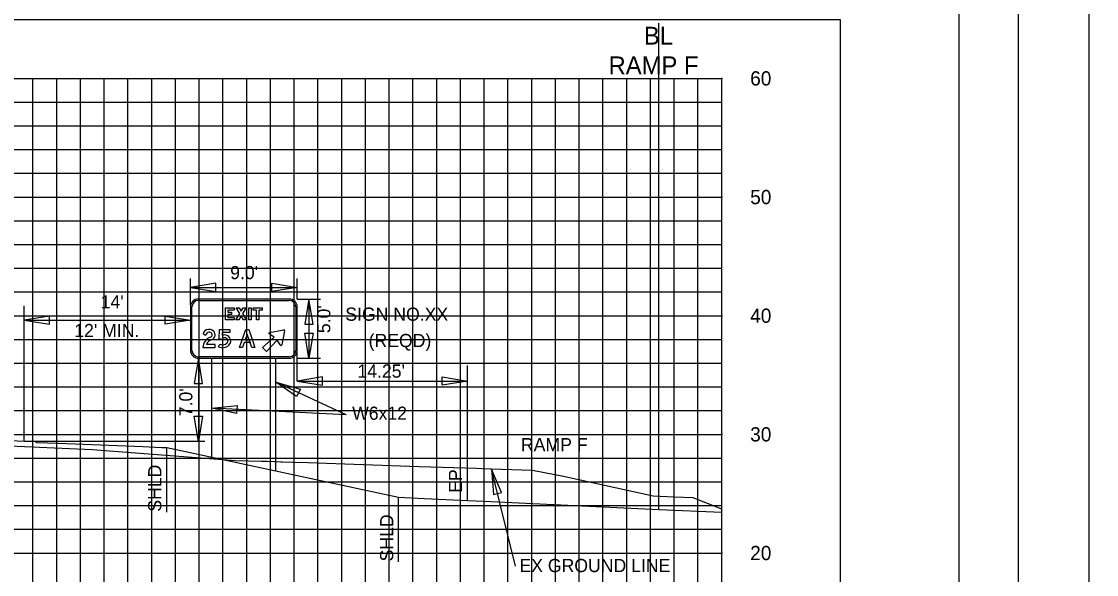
# Model space of a CAD drawing. Extents: x 1797809 to 2198143, y 249608 to 1237864.
# Drawn here: x 2195459.8 to 2195550.3, y 1237276.3 to 1237322.9 of the extents above; entities that cross this region are included whole.
import ezdxf

# ---------------------------------------------------------------- set-up
doc = ezdxf.new("R2010")
doc.units = 0
for name, color, linetype in [('3', 7, 'Continuous'), ('31', 7, 'Continuous'), ('60', 7, 'Continuous'), ('Default', 7, 'Continuous'), ('DESIGN - SHEET - Light Grid', 7, 'Continuous'), ('DESIGN - TRAFFIC CONTROL PERMANENT - Signs', 7, 'Continuous'), ('GSBWFILL', 7, 'Continuous'), ('GSCOLORFILL', 7, 'Continuous'), ('GSDIMS', 7, 'Continuous'), ('GSOUTLINE', 7, 'Continuous'), ('GSSHT', 7, 'Continuous'), ('Level 45', 7, 'Continuous'), ('Level 55', 7, 'Continuous'), ('Level 61', 7, 'Continuous'), ('PIPETEXT', 7, 'Continuous')]:
    doc.layers.add(name, color=color, linetype=linetype)

msp = doc.modelspace()

# ---------------------------------------------------------------- linework, layer by layer
at = {"layer": '3'}
for p, q in [((2195460.046, 1237287.517), (2195460.046, 1237298.924)), ((2195483.037, 1237292.599), (2195483.037, 1237295.183)), ((2195497.369, 1237282.509), (2195497.369, 1237293.916)), ((2195487.154, 1237289.749), (2195481.237, 1237292.493)), ((2195487.154, 1237289.749), (2195475.846, 1237290.304)), ((2195501.425, 1237276.992), (2195499.4, 1237285.163))]:
    msp.add_line(p, q, dxfattribs=at)
at = {"layer": '60'}
for p, q in [((2195518.783, 1237258.106), (2195518.783, 1237318.106)), ((2195518.843, 1237318.106), (2195518.783, 1237318.106)), ((2195518.843, 1237308.106), (2195518.783, 1237308.106)), ((2195518.843, 1237298.106), (2195518.783, 1237298.106)), ((2195518.843, 1237288.106), (2195518.783, 1237288.106)), ((2195518.843, 1237278.106), (2195518.783, 1237278.106))]:
    msp.add_line(p, q, dxfattribs=at)
at = {"layer": 'Default'}
msp.add_line((2195513.496, 1237281.758), (2195513.496, 1237322.756), dxfattribs=at)
at = {"layer": 'DESIGN - SHEET - Light Grid'}
msp.add_lwpolyline([(2195518.783, 1237281.812), (2195516.381, 1237282.744), (2195514.778, 1237282.811), (2195513.022, 1237282.884), (2195505.453, 1237284.563), (2195502.996, 1237285.033), (2195502.813, 1237285.066), (2195500.251, 1237285.139), (2195499.4, 1237285.163), (2195498.595, 1237285.201), (2195498.137, 1237285.222), (2195493.32, 1237285.376), (2195483.944, 1237285.694), (2195482.666, 1237285.738), (2195481.779, 1237285.766), (2195481.679, 1237285.77), (2195480.509, 1237285.808), (2195480.027, 1237285.821), (2195477.838, 1237285.879), (2195468.336, 1237286.608), (2195465.799, 1237286.797), (2195463.853, 1237286.889), (2195457.519, 1237287.179)], dxfattribs=at)
at = {"layer": 'DESIGN - TRAFFIC CONTROL PERMANENT - Signs'}
for points in [[(2195491.578, 1237282.778), (2195472.046, 1237286.967), (2195471.647, 1237286.983), (2195470.046, 1237287.047), (2195462.908, 1237287.332), (2195461.119, 1237287.404), (2195461.061, 1237287.462), (2195461.046, 1237287.477), (2195460.246, 1237287.509), (2195460.046, 1237287.517), (2195450.452, 1237287.956), (2195448.046, 1237288.066), (2195445.653, 1237288.175), (2195436.046, 1237288.614), (2195433.652, 1237288.723), (2195424.047, 1237289.163), (2195421.653, 1237289.272), (2195412.046, 1237289.711), (2195402.453, 1237290.149), (2195400.047, 1237290.259), (2195398.051, 1237290.21), (2195390.033, 1237290.016), (2195388.783, 1237290.016)], [(2195518.783, 1237281.511), (2195513.496, 1237281.758), (2195498.741, 1237282.445), (2195497.369, 1237282.509), (2195493.732, 1237282.678), (2195491.578, 1237282.778)]]:
    msp.add_lwpolyline(points, dxfattribs=at)
at = {"layer": 'GSBWFILL'}
for p, q in [((2195475.112, 1237296.556), (2195475.342, 1237296.47)), ((2195476.121, 1237295.672), (2195475.388, 1237295.672)), ((2195476.421, 1237295.483), (2195476.525, 1237295.699)), ((2195476.525, 1237295.699), (2195476.525, 1237295.699))]:
    msp.add_line(p, q, dxfattribs=at)
for points in [[(2195477.732, 1237298.763), (2195477.732, 1237298.563), (2195477.203, 1237298.563), (2195477.203, 1237298.403), (2195477.503, 1237298.403), (2195477.503, 1237298.203), (2195477.203, 1237298.203), (2195477.203, 1237297.963), (2195477.742, 1237297.963), (2195477.742, 1237297.764), (2195477.003, 1237297.764), (2195477.003, 1237298.763)], [(2195478.517, 1237297.764), (2195478.317, 1237298.092), (2195478.116, 1237297.764), (2195477.882, 1237297.764), (2195478.2, 1237298.284), (2195477.907, 1237298.763), (2195478.141, 1237298.763), (2195478.317, 1237298.475), (2195478.492, 1237298.763), (2195478.726, 1237298.763), (2195478.434, 1237298.284), (2195478.751, 1237297.764)], [(2195478.961, 1237298.763), (2195479.161, 1237298.763), (2195479.161, 1237297.764), (2195478.961, 1237297.764)], [(2195479.81, 1237297.764), (2195479.61, 1237297.764), (2195479.61, 1237298.563), (2195479.341, 1237298.563), (2195479.341, 1237298.763), (2195480.08, 1237298.763), (2195480.08, 1237298.563), (2195479.81, 1237298.563)], [(2195478.189, 1237295.433), (2195478.698, 1237296.931), (2195478.953, 1237296.931), (2195479.463, 1237295.433), (2195479.209, 1237295.433), (2195478.826, 1237296.561), (2195478.664, 1237296.084), (2195478.988, 1237296.084), (2195479.069, 1237295.845), (2195478.582, 1237295.845), (2195478.442, 1237295.433)]]:
    msp.add_lwpolyline(points, close=True, dxfattribs=at)
for points in [[(2195476.699, 1237296.092), (2195476.458, 1237296.159), (2195476.496, 1237296.931), (2195477.357, 1237296.931), (2195477.357, 1237296.691), (2195476.724, 1237296.691), (2195476.711, 1237296.431)], [(2195481.623, 1237295.633), (2195481.363, 1237296.055), (2195480.461, 1237295.078), (2195480.122, 1237295.414), (2195481.106, 1237296.309), (2195480.681, 1237296.567)], [(2195480.704, 1237296.69), (2195481.9, 1237296.92)], [(2195481.979, 1237296.842), (2195481.747, 1237295.655)], [(2195475.102, 1237295.433), (2195476.121, 1237295.433), (2195476.121, 1237295.672)]]:
    msp.add_lwpolyline(points, dxfattribs=at)
for centre, major_axis, ratio, start_param, end_param in [((2195476.031, 1237295.424), (0, 0.929), 0.999995, 0.316557, 1.561011), ((2195475.604, 1237296.455), (0, 0.502), 0.999995, 0.087066, 1.367251), ((2195475.604, 1237296.455), (0, 0.262), 0.999995, 0.087066, 1.512721), ((2195475.612, 1237296.369), (0, 0.588), 0.999995, 5.803457, 6.370252), ((2195475.612, 1237296.369), (0, 0.348), 0.999995, 5.803457, 6.370252), ((2195475.679, 1237296.499), (0, 0.202), 0.999995, 3.458109, 5.803457), ((2195475.679, 1237296.499), (0, 0.442), 0.999995, 3.458123, 5.803457), ((2195476.938, 1237295.983), (0, 0.262), 0.999998, 3.916786, 7.426824), ((2195476.938, 1237295.983), (0, 0.502), 0.999998, 3.916786, 6.750783), ((2195480.716, 1237296.625), (0.0674, 0), 0.992222, 1.762394, 4.16288), ((2195481.913, 1237296.855), (0.0674, 0), 0.992222, 6.091588, 8.045579), ((2195476.031, 1237295.424), (0, 0.689), 0.999995, 0.316562, 1.201505), ((2195476.754, 1237296.171), (0, 0.764), 0.999998, 2.690083, 3.916786), ((2195476.754, 1237296.171), (0, 0.524), 0.999998, 2.690083, 3.916786), ((2195481.681, 1237295.668), (0.0674, 0), 0.992222, 3.691101, 6.091588)]:
    msp.add_ellipse(centre, major_axis=major_axis, ratio=ratio, start_param=start_param, end_param=end_param, dxfattribs=at)
at = {"layer": 'GSCOLORFILL'}
for p, q in [((2195482.371, 1237299.512), (2195474.712, 1237299.512)), ((2195474.712, 1237299.387), (2195482.371, 1237299.387)), ((2195474.046, 1237298.846), (2195474.046, 1237295.183)), ((2195474.171, 1237295.183), (2195474.171, 1237298.846)), ((2195482.912, 1237298.846), (2195482.912, 1237295.183)), ((2195483.037, 1237295.183), (2195483.037, 1237298.846)), ((2195475.112, 1237296.556), (2195475.342, 1237296.47)), ((2195476.121, 1237295.672), (2195475.388, 1237295.672)), ((2195476.421, 1237295.483), (2195476.525, 1237295.699)), ((2195476.525, 1237295.699), (2195476.525, 1237295.699)), ((2195474.712, 1237294.517), (2195474.712, 1237294.642)), ((2195482.371, 1237294.642), (2195474.713, 1237294.642)), ((2195474.713, 1237294.642), (2195474.713, 1237294.517)), ((2195474.713, 1237294.517), (2195482.371, 1237294.517))]:
    msp.add_line(p, q, dxfattribs=at)
for points in [[(2195216.286, 1237123.036), (2195538.786, 1237123.036), (2195538.786, 1237333.036), (2195216.286, 1237333.036)], [(2195477.732, 1237298.763), (2195477.732, 1237298.563), (2195477.203, 1237298.563), (2195477.203, 1237298.403), (2195477.503, 1237298.403), (2195477.503, 1237298.203), (2195477.203, 1237298.203), (2195477.203, 1237297.963), (2195477.742, 1237297.963), (2195477.742, 1237297.764), (2195477.003, 1237297.764), (2195477.003, 1237298.763)], [(2195478.517, 1237297.764), (2195478.317, 1237298.092), (2195478.116, 1237297.764), (2195477.882, 1237297.764), (2195478.2, 1237298.284), (2195477.907, 1237298.763), (2195478.141, 1237298.763), (2195478.317, 1237298.475), (2195478.492, 1237298.763), (2195478.726, 1237298.763), (2195478.434, 1237298.284), (2195478.751, 1237297.764)], [(2195478.961, 1237298.763), (2195479.161, 1237298.763), (2195479.161, 1237297.764), (2195478.961, 1237297.764)], [(2195479.81, 1237297.764), (2195479.61, 1237297.764), (2195479.61, 1237298.563), (2195479.341, 1237298.563), (2195479.341, 1237298.763), (2195480.08, 1237298.763), (2195480.08, 1237298.563), (2195479.81, 1237298.563)], [(2195478.189, 1237295.433), (2195478.698, 1237296.931), (2195478.953, 1237296.931), (2195479.463, 1237295.433), (2195479.209, 1237295.433), (2195478.826, 1237296.561), (2195478.664, 1237296.084), (2195478.988, 1237296.084), (2195479.069, 1237295.845), (2195478.582, 1237295.845), (2195478.442, 1237295.433)]]:
    msp.add_lwpolyline(points, close=True, dxfattribs=at)
for points in [[(2195476.699, 1237296.092), (2195476.458, 1237296.159), (2195476.496, 1237296.931), (2195477.357, 1237296.931), (2195477.357, 1237296.691), (2195476.724, 1237296.691), (2195476.711, 1237296.431)], [(2195481.623, 1237295.633), (2195481.363, 1237296.055), (2195480.461, 1237295.078), (2195480.122, 1237295.414), (2195481.106, 1237296.309), (2195480.681, 1237296.567)], [(2195480.704, 1237296.69), (2195481.9, 1237296.92)], [(2195481.979, 1237296.842), (2195481.747, 1237295.655)], [(2195475.102, 1237295.433), (2195476.121, 1237295.433), (2195476.121, 1237295.672)]]:
    msp.add_lwpolyline(points, dxfattribs=at)
for centre, radius, start, end in [((2195474.712, 1237298.846), 0.666, 90, 180), ((2195474.712, 1237298.846), 0.541, 90, 180), ((2195482.371, 1237298.846), 0.666, 0, 90), ((2195482.371, 1237298.846), 0.541, 0, 90), ((2195474.712, 1237295.183), 0.666, 180, 270), ((2195474.712, 1237295.183), 0.541, 180, 270), ((2195482.371, 1237295.183), 0.666, 270, 0), ((2195482.371, 1237295.183), 0.541, 270, 0)]:
    msp.add_arc(centre, radius, start, end, dxfattribs=at)
for centre, major_axis, ratio, start_param, end_param in [((2195476.031, 1237295.424), (0, 0.929), 0.999995, 0.316557, 1.561011), ((2195475.604, 1237296.455), (0, 0.502), 0.999995, 0.087066, 1.367251), ((2195475.604, 1237296.455), (0, 0.262), 0.999995, 0.087066, 1.512721), ((2195475.612, 1237296.369), (0, 0.588), 0.999995, 5.803457, 6.370252), ((2195475.612, 1237296.369), (0, 0.348), 0.999995, 5.803457, 6.370252), ((2195475.679, 1237296.499), (0, 0.202), 0.999995, 3.458109, 5.803457), ((2195475.679, 1237296.499), (0, 0.442), 0.999995, 3.458123, 5.803457), ((2195476.938, 1237295.983), (0, 0.262), 0.999998, 3.916786, 7.426824), ((2195476.938, 1237295.983), (0, 0.502), 0.999998, 3.916786, 6.750783), ((2195480.716, 1237296.625), (0.0674, 0), 0.992222, 1.762394, 4.16288), ((2195481.913, 1237296.855), (0.0674, 0), 0.992222, 6.091588, 8.045579), ((2195476.031, 1237295.424), (0, 0.689), 0.999995, 0.316562, 1.201505), ((2195476.754, 1237296.171), (0, 0.764), 0.999998, 2.690083, 3.916786), ((2195476.754, 1237296.171), (0, 0.524), 0.999998, 2.690083, 3.916786), ((2195481.681, 1237295.668), (0.0674, 0), 0.992222, 3.691101, 6.091588)]:
    msp.add_ellipse(centre, major_axis=major_axis, ratio=ratio, start_param=start_param, end_param=end_param, dxfattribs=at)
at = {"layer": 'GSDIMS'}
for p, q in [((2195474.046, 1237299.012), (2195474.046, 1237301.253)), ((2195483.037, 1237299.512), (2195483.037, 1237301.253)), ((2195474.046, 1237300.495), (2195483.037, 1237300.495)), ((2195483.045, 1237299.512), (2195485.013, 1237299.512)), ((2195484.029, 1237299.512), (2195484.029, 1237294.517)), ((2195474.713, 1237294.517), (2195474.713, 1237287.517)), ((2195475.846, 1237286.152), (2195475.846, 1237294.517)), ((2195481.237, 1237284.996), (2195481.237, 1237294.517)), ((2195483.045, 1237294.517), (2195485.013, 1237294.517)), ((2195475.26, 1237287.517), (2195460.046, 1237287.517)), ((2195472.046, 1237281.553), (2195472.046, 1237286.967)), ((2195491.578, 1237277.364), (2195491.578, 1237282.778))]:
    msp.add_line(p, q, dxfattribs=at)
for points in [[(2195474.046, 1237300.495), (2195476.174, 1237300.148), (2195476.174, 1237300.843)], [(2195483.037, 1237300.495), (2195480.909, 1237300.148), (2195480.909, 1237300.843)], [(2195484.029, 1237299.512), (2195483.682, 1237297.383), (2195484.377, 1237297.383)], [(2195460.046, 1237297.729), (2195462.174, 1237297.382), (2195462.174, 1237298.076)], [(2195474.046, 1237297.729), (2195471.918, 1237297.382), (2195471.918, 1237298.076)], [(2195484.029, 1237294.517), (2195483.682, 1237296.645), (2195484.377, 1237296.645)], [(2195474.713, 1237294.517), (2195474.366, 1237292.388), (2195475.06, 1237292.388)], [(2195483.037, 1237292.599), (2195485.165, 1237292.252), (2195485.165, 1237292.946)], [(2195497.369, 1237292.599), (2195495.24, 1237292.252), (2195495.24, 1237292.946)], [(2195481.237, 1237292.493), (2195483.301, 1237291.923), (2195482.992, 1237291.292)], [(2195475.846, 1237290.304), (2195477.973, 1237290.551), (2195477.923, 1237289.85)], [(2195474.713, 1237287.517), (2195474.366, 1237289.645), (2195475.06, 1237289.645)], [(2195499.4, 1237285.163), (2195499.568, 1237283.029), (2195500.246, 1237283.212)]]:
    msp.add_lwpolyline(points, close=True, dxfattribs=at)
at = {"layer": 'GSOUTLINE'}
for p, q in [((2195475.112, 1237296.556), (2195475.342, 1237296.47)), ((2195476.121, 1237295.672), (2195475.388, 1237295.672)), ((2195476.421, 1237295.483), (2195476.525, 1237295.699)), ((2195476.525, 1237295.699), (2195476.525, 1237295.699))]:
    msp.add_line(p, q, dxfattribs=at)
for points in [[(2195477.732, 1237298.763), (2195477.732, 1237298.563), (2195477.203, 1237298.563), (2195477.203, 1237298.403), (2195477.503, 1237298.403), (2195477.503, 1237298.203), (2195477.203, 1237298.203), (2195477.203, 1237297.963), (2195477.742, 1237297.963), (2195477.742, 1237297.764), (2195477.003, 1237297.764), (2195477.003, 1237298.763)], [(2195478.517, 1237297.764), (2195478.317, 1237298.092), (2195478.116, 1237297.764), (2195477.882, 1237297.764), (2195478.2, 1237298.284), (2195477.907, 1237298.763), (2195478.141, 1237298.763), (2195478.317, 1237298.475), (2195478.492, 1237298.763), (2195478.726, 1237298.763), (2195478.434, 1237298.284), (2195478.751, 1237297.764)], [(2195478.961, 1237298.763), (2195479.161, 1237298.763), (2195479.161, 1237297.764), (2195478.961, 1237297.764)], [(2195479.81, 1237297.764), (2195479.61, 1237297.764), (2195479.61, 1237298.563), (2195479.341, 1237298.563), (2195479.341, 1237298.763), (2195480.08, 1237298.763), (2195480.08, 1237298.563), (2195479.81, 1237298.563)], [(2195478.582, 1237295.845), (2195478.442, 1237295.433), (2195478.189, 1237295.433), (2195478.698, 1237296.931), (2195478.953, 1237296.931), (2195479.463, 1237295.433), (2195479.209, 1237295.433), (2195479.069, 1237295.845)], [(2195478.664, 1237296.084), (2195478.988, 1237296.084), (2195478.826, 1237296.561)]]:
    msp.add_lwpolyline(points, close=True, dxfattribs=at)
for points in [[(2195476.699, 1237296.092), (2195476.458, 1237296.159), (2195476.496, 1237296.931), (2195477.357, 1237296.931), (2195477.357, 1237296.691), (2195476.724, 1237296.691), (2195476.711, 1237296.431)], [(2195481.623, 1237295.633), (2195481.363, 1237296.055), (2195480.461, 1237295.078), (2195480.122, 1237295.414), (2195481.106, 1237296.309), (2195480.681, 1237296.567)], [(2195480.704, 1237296.69), (2195481.9, 1237296.92)], [(2195481.979, 1237296.842), (2195481.747, 1237295.655)], [(2195475.102, 1237295.433), (2195476.121, 1237295.433), (2195476.121, 1237295.672)]]:
    msp.add_lwpolyline(points, dxfattribs=at)
for centre, major_axis, ratio, start_param, end_param in [((2195476.031, 1237295.424), (0, 0.929), 0.999995, 0.316557, 1.561011), ((2195475.604, 1237296.455), (0, 0.502), 0.999995, 0.087066, 1.367251), ((2195475.604, 1237296.455), (0, 0.262), 0.999995, 0.087066, 1.512721), ((2195475.612, 1237296.369), (0, 0.588), 0.999995, 5.803457, 6.370252), ((2195475.612, 1237296.369), (0, 0.348), 0.999995, 5.803457, 6.370252), ((2195475.679, 1237296.499), (0, 0.202), 0.999995, 3.458109, 5.803457), ((2195475.679, 1237296.499), (0, 0.442), 0.999995, 3.458123, 5.803457), ((2195476.938, 1237295.983), (0, 0.262), 0.999998, 3.916786, 7.426824), ((2195476.938, 1237295.983), (0, 0.502), 0.999998, 3.916786, 6.750783), ((2195480.716, 1237296.625), (0.0674, 0), 0.992222, 1.762394, 4.16288), ((2195481.913, 1237296.855), (0.0674, 0), 0.992222, 6.091588, 8.045579), ((2195476.031, 1237295.424), (0, 0.689), 0.999995, 0.316562, 1.201505), ((2195476.754, 1237296.171), (0, 0.764), 0.999998, 2.690083, 3.916786), ((2195476.754, 1237296.171), (0, 0.524), 0.999998, 2.690083, 3.916786), ((2195481.681, 1237295.668), (0.0674, 0), 0.992222, 3.691101, 6.091588)]:
    msp.add_ellipse(centre, major_axis=major_axis, ratio=ratio, start_param=start_param, end_param=end_param, dxfattribs=at)
at = {"layer": 'GSSHT'}
for p, q in [((2195388.783, 1237318.106), (2195518.783, 1237318.106)), ((2195460.783, 1237258.106), (2195460.783, 1237318.106)), ((2195462.783, 1237258.106), (2195462.783, 1237318.106)), ((2195464.783, 1237258.106), (2195464.783, 1237318.106)), ((2195466.783, 1237258.106), (2195466.783, 1237318.106)), ((2195468.783, 1237258.106), (2195468.783, 1237318.106)), ((2195470.783, 1237258.106), (2195470.783, 1237318.106)), ((2195472.783, 1237258.106), (2195472.783, 1237318.106)), ((2195474.783, 1237258.106), (2195474.783, 1237318.106)), ((2195476.783, 1237258.106), (2195476.783, 1237318.106)), ((2195478.783, 1237258.106), (2195478.783, 1237318.106)), ((2195480.783, 1237258.106), (2195480.783, 1237318.106)), ((2195482.783, 1237258.106), (2195482.783, 1237318.106)), ((2195484.783, 1237258.106), (2195484.783, 1237318.106)), ((2195486.783, 1237258.106), (2195486.783, 1237318.106)), ((2195488.783, 1237258.106), (2195488.783, 1237318.106)), ((2195490.783, 1237258.106), (2195490.783, 1237318.106)), ((2195492.783, 1237258.106), (2195492.783, 1237318.106)), ((2195494.783, 1237258.106), (2195494.783, 1237318.106)), ((2195496.783, 1237258.106), (2195496.783, 1237318.106)), ((2195498.783, 1237258.106), (2195498.783, 1237318.106)), ((2195500.783, 1237258.106), (2195500.783, 1237318.106)), ((2195502.783, 1237258.106), (2195502.783, 1237318.106)), ((2195504.783, 1237258.106), (2195504.783, 1237318.106)), ((2195506.783, 1237258.106), (2195506.783, 1237318.106)), ((2195508.783, 1237258.106), (2195508.783, 1237318.106)), ((2195510.783, 1237258.106), (2195510.783, 1237318.106)), ((2195512.783, 1237258.106), (2195512.783, 1237318.106)), ((2195514.783, 1237258.106), (2195514.783, 1237318.106)), ((2195516.783, 1237258.106), (2195516.783, 1237318.106)), ((2195518.783, 1237258.106), (2195518.783, 1237318.106)), ((2195388.783, 1237316.106), (2195518.783, 1237316.106)), ((2195388.783, 1237314.106), (2195518.783, 1237314.106)), ((2195388.783, 1237312.106), (2195518.783, 1237312.106)), ((2195388.783, 1237310.106), (2195518.783, 1237310.106)), ((2195388.783, 1237308.106), (2195518.783, 1237308.106)), ((2195388.783, 1237306.106), (2195518.783, 1237306.106)), ((2195388.783, 1237304.106), (2195518.783, 1237304.106)), ((2195388.783, 1237302.106), (2195518.783, 1237302.106)), ((2195388.783, 1237300.106), (2195518.783, 1237300.106)), ((2195388.783, 1237298.106), (2195518.783, 1237298.106)), ((2195388.783, 1237296.106), (2195518.783, 1237296.106)), ((2195388.783, 1237294.106), (2195518.783, 1237294.106)), ((2195388.783, 1237292.106), (2195518.783, 1237292.106)), ((2195388.783, 1237290.106), (2195518.783, 1237290.106)), ((2195388.783, 1237288.106), (2195518.783, 1237288.106)), ((2195388.783, 1237286.106), (2195518.783, 1237286.106)), ((2195388.783, 1237284.106), (2195518.783, 1237284.106)), ((2195388.783, 1237282.106), (2195518.783, 1237282.106)), ((2195388.783, 1237280.106), (2195518.783, 1237280.106)), ((2195388.783, 1237278.106), (2195518.783, 1237278.106))]:
    msp.add_line(p, q, dxfattribs=at)
for points in [[(2195203.786, 1237118.036), (2195543.786, 1237118.036), (2195543.786, 1237338.036), (2195203.786, 1237338.036)], [(2195549.71, 1237118.036), (2195889.71, 1237118.036), (2195889.71, 1237338.036), (2195549.71, 1237338.036)]]:
    msp.add_lwpolyline(points, close=True, dxfattribs=at)
at = {"layer": 'Level 45'}
msp.add_lwpolyline([(2195228.783, 1237133.046), (2195528.783, 1237133.046), (2195528.783, 1237323.046), (2195228.783, 1237323.046)], close=True, dxfattribs=at)
at = {"layer": 'Level 61'}
for p, q in [((2195460.046, 1237297.729), (2195474.046, 1237297.729)), ((2195483.037, 1237292.599), (2195497.369, 1237292.599))]:
    msp.add_line(p, q, dxfattribs=at)
at = {"layer": 'PIPETEXT'}
msp.add_lwpolyline([(2195528.749, 1237281.186), (2195528.758, 1237280.187)], dxfattribs=at)
msp.add_lwpolyline([(2195528.749, 1237281.186), (2195528.758, 1237280.187)], dxfattribs=at)

# ---------------------------------------------------------------- texts
at = {"layer": '31'}
for s, p in [('60', (2195521.183, 1237317.506)), ('50', (2195521.183, 1237307.506)), ('40', (2195521.183, 1237297.506)), ('30', (2195521.183, 1237287.506)), ('20', (2195521.183, 1237277.506))]:
    msp.add_text(s, height=1.2, dxfattribs=at).set_placement(p)
at = {"layer": '60'}
for s, p in [('BL', (2195512.232, 1237320.955)), ('RAMP F', (2195509.256, 1237318.455))]:
    msp.add_text(s, height=1.5, dxfattribs=at).set_placement(p)
at = {"layer": 'Level 55'}
for s, height, p in [("9.0'", 1.1105, (2195477.392, 1237301.184)), ("14'", 1.1105, (2195466.489, 1237298.723)), ('SIGN NO.XX', 1.1105, (2195487.087, 1237297.68)), ("12' MIN.", 1.1105, (2195464.265, 1237296.302)), ('(REQD)', 1.1105, (2195489.05, 1237295.459)), ("14.25'", 1.1105, (2195488.107, 1237292.884)), ('W6x12', 1.1105, (2195487.665, 1237289.332)), ('RAMP F', 1.1105, (2195501.879, 1237286.682)), ('EX GROUND LINE', 1.11046, (2195501.752, 1237276.496))]:
    msp.add_text(s, height=height, dxfattribs=at).set_placement(p)
for s, p in [("5.0'", (2195485.827, 1237296.633)), ("7.0'", (2195474.211, 1237289.633)), ('SHLD', (2195471.594, 1237281.588)), ('EP', (2195496.917, 1237283.179)), ('SHLD', (2195491.126, 1237277.4))]:
    msp.add_text(s, height=1.1105, rotation=90, dxfattribs=at).set_placement(p)

doc.saveas('drawing.dxf')
